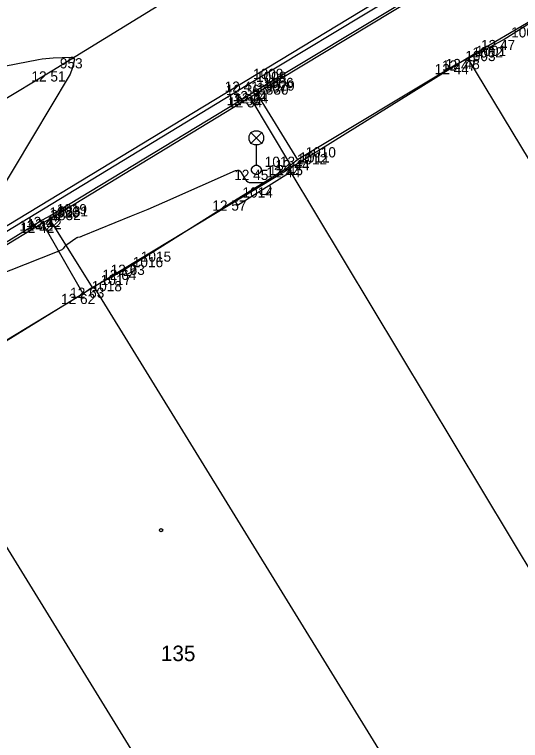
# Model space of a CAD drawing. Extents: x -703403 to -701924, y -1022520 to -1021856.
# Drawn here: x -703192.7 to -703178.82, y -1022131.38 to -1022111.47 of the extents above; entities that cross this region are included whole.
import ezdxf

# ---------------------------------------------------------------- set-up
doc = ezdxf.new("R2010")
doc.units = 0
for name, color, linetype in [('Ex_Minor Contours', 7, 'Continuous'), ('Z_body', 7, 'Continuous'), ('Z_body_cisla', 7, 'Continuous'), ('Z_body_vysky_redukovane', 7, 'Continuous'), ('Z_budova', 7, 'Continuous'), ('Z_katastr_cisla_stavebni', 7, 'Continuous'), ('Z_katastr_hranice', 7, 'Continuous'), ('Z_katastr_vnitrni_kresba', 7, 'Continuous'), ('Z_katastr_znacky_budov', 7, 'Continuous'), ('Z_komunikace', 7, 'Continuous'), ('Z_komunikace_osa', 7, 'Continuous'), ('Z_obruba', 7, 'Continuous'), ('Z_ploty', 7, 'Continuous'), ('Z_ploty_znacky', 7, 'Continuous'), ('Z_site_vo_znaky', 7, 'Continuous'), ('Z_vstupy', 7, 'Continuous'), ('Z_zlabek', 7, 'Continuous')]:
    doc.layers.add(name, color=color, linetype=linetype)

# ---------------------------------------------------------------- blocks, each defined once
blk = doc.blocks.new('POINT_DISPLAY')
blk.add_line((0, 0), (0, 0))
blk = doc.blocks.new('Z34')
for p, q in [((-0.2, 0.93), (-0.15, 1.02)), ((-0.15, 1.02), (-0.05, 1.07)), ((0.15, 0.72), (-0.15, 1.02)), ((0.15, 1.02), (-0.15, 0.72)), ((-0.05, 1.07), (0.05, 1.07)), ((0.05, 1.07), (0.15, 1.02)), ((0.15, 1.02), (0.2, 0.93)), ((-0.2, 0.82), (-0.2, 0.93)), ((-0.15, 0.72), (-0.2, 0.82)), ((0.2, 0.82), (0.15, 0.72)), ((0.2, 0.93), (0.2, 0.82)), ((-0.05, 0.68), (-0.15, 0.72)), ((0.05, 0.68), (-0.05, 0.68)), ((0, 0.13), (0, 0.68)), ((0.15, 0.72), (0.05, 0.68)), ((-0.13, 0.03), (-0.1, 0.08)), ((-0.13, -0.03), (-0.13, 0.03)), ((-0.1, 0.08), (-0.08, 0.1)), ((-0.08, 0.1), (-0.03, 0.13)), ((-0.03, 0.13), (0.03, 0.13)), ((0.03, 0.13), (0.08, 0.1)), ((0.08, 0.1), (0.1, 0.08)), ((0.1, 0.08), (0.13, 0.03)), ((0.13, 0.03), (0.13, -0.03)), ((-0.1, -0.08), (-0.13, -0.03)), ((-0.08, -0.1), (-0.1, -0.08)), ((-0.03, -0.13), (-0.08, -0.1)), ((0.03, -0.13), (-0.03, -0.13)), ((0.08, -0.1), (0.03, -0.13)), ((0.1, -0.08), (0.08, -0.1)), ((0.13, -0.03), (0.1, -0.08))]:
    blk.add_line(p, q)
blk = doc.blocks.new('Z216')
for p, q in [((-0.17, 0), (-0.15, 0.1)), ((-0.15, 0.1), (-0.1, 0.15)), ((-0.1, 0.15), (-0.03, 0.17)), ((-0.03, 0.17), (0.03, 0.17)), ((0.03, 0.17), (0.1, 0.15)), ((0.1, 0.15), (0.15, 0.1)), ((0.15, 0.1), (0.17, 0))]:
    blk.add_line(p, q)

msp = doc.modelspace()

# ---------------------------------------------------------------- linework, layer by layer
at = {"layer": 'Ex_Minor Contours'}
for points in [[(-703196.344, -1022113.538), (-703192.048, -1022112.71), (-703191.948, -1022112.692), (-703191.848, -1022112.679), (-703191.747, -1022112.669), (-703191.646, -1022112.662), (-703191.148, -1022112.639), (-703191.102, -1022112.644), (-703191.073, -1022112.662), (-703191.061, -1022112.694), (-703191.066, -1022112.74), (-703191.122, -1022112.952), (-703191.138, -1022113.004), (-703191.157, -1022113.055), (-703191.18, -1022113.104), (-703191.206, -1022113.152), (-703193.73, -1022117.354)], [(-703196.271, -1022119.847), (-703191.523, -1022117.972), (-703191.508, -1022117.966), (-703191.492, -1022117.959), (-703191.477, -1022117.952), (-703191.462, -1022117.945), (-703191.401, -1022117.914), (-703191.387, -1022117.907), (-703191.374, -1022117.897), (-703191.363, -1022117.886), (-703191.353, -1022117.874), (-703191.314, -1022117.822), (-703191.304, -1022117.81), (-703191.293, -1022117.798), (-703191.281, -1022117.787), (-703191.268, -1022117.778), (-703191.02, -1022117.604), (-703191.007, -1022117.595), (-703190.993, -1022117.588), (-703190.979, -1022117.582), (-703190.964, -1022117.578), (-703190.902, -1022117.564), (-703190.887, -1022117.56), (-703190.872, -1022117.555), (-703190.857, -1022117.55), (-703190.842, -1022117.544), (-703189.495, -1022116.995), (-703189.266, -1022116.901), (-703189.037, -1022116.805), (-703188.81, -1022116.707), (-703188.582, -1022116.608), (-703186.638, -1022115.752), (-703186.591, -1022115.739), (-703186.55, -1022115.743), (-703186.514, -1022115.764), (-703186.484, -1022115.802), (-703186.375, -1022115.987), (-703186.344, -1022116.028), (-703186.307, -1022116.057), (-703186.263, -1022116.074), (-703186.212, -1022116.08), (-703185.873, -1022116.08)]]:
    msp.add_lwpolyline(points, dxfattribs=at)
at = {"layer": 'Z_budova'}
for p, q in [((-703180.57, -1022112.83), (-703184.94, -1022115.46)), ((-703180.37, -1022112.73), (-703180.57, -1022112.83)), ((-703180.27, -1022112.69), (-703180.37, -1022112.73)), ((-703185.12, -1022115.6), (-703185.19, -1022115.66)), ((-703184.94, -1022115.46), (-703185.12, -1022115.6)), ((-703185.19, -1022115.66), (-703185.11, -1022115.78)), ((-703190.57, -1022118.96), (-703190.82, -1022119.13)), ((-703190.82, -1022119.13), (-703195.23, -1022121.8))]:
    msp.add_line(p, q, dxfattribs=at)
at = {"layer": 'Z_katastr_hranice'}
for p, q in [((-703175.35, -1022109.76), (-703180.28, -1022112.67)), ((-703180.28, -1022112.67), (-703185.18, -1022115.71)), ((-703185.18, -1022115.71), (-703190.52, -1022118.94)), ((-703185.18, -1022115.71), (-703176.91, -1022129.46)), ((-703190.52, -1022118.94), (-703195.45, -1022121.98)), ((-703195.45, -1022121.98), (-703182.77, -1022142.55))]:
    msp.add_line(p, q, dxfattribs=at)
at = {"layer": 'Z_katastr_vnitrni_kresba'}
for p, q in [((-703180.28, -1022112.67), (-703175.82, -1022120.04)), ((-703182.02, -1022132.73), (-703190.52, -1022118.94))]:
    msp.add_line(p, q, dxfattribs=at)
at = {"layer": 'Z_katastr_znacky_budov'}
msp.add_circle((-703188.682, -1022125.61), 0.0437, dxfattribs=at)
at = {"layer": 'Z_komunikace'}
for p, q in [((-703176.23, -1022107.16), (-703186.38, -1022113.31)), ((-703186.38, -1022113.31), (-703196.69, -1022119.55))]:
    msp.add_line(p, q, dxfattribs=at)
at = {"layer": 'Z_komunikace_osa'}
for p, q in [((-703180.13, -1022105.91), (-703191.68, -1022113.03)), ((-703191.68, -1022113.03), (-703203.08, -1022119.83))]:
    msp.add_line(p, q, dxfattribs=at)
at = {"layer": 'Z_obruba'}
for p, q in [((-703176.14, -1022107.27), (-703186.3, -1022113.4)), ((-703186.07, -1022113.63), (-703181.64, -1022110.96)), ((-703186.3, -1022113.4), (-703196.58, -1022119.64)), ((-703186.24, -1022113.74), (-703186.07, -1022113.63)), ((-703191.74, -1022117.08), (-703186.24, -1022113.74)), ((-703196.33, -1022119.87), (-703191.94, -1022117.18)), ((-703191.94, -1022117.18), (-703191.74, -1022117.08))]:
    msp.add_line(p, q, dxfattribs=at)
at = {"layer": 'Z_ploty'}
for p, q in [((-703186.67, -1022116.57), (-703185.19, -1022115.66)), ((-703186.59, -1022116.7), (-703185.11, -1022115.78)), ((-703186.67, -1022116.57), (-703186.59, -1022116.7)), ((-703189.46, -1022118.33), (-703189.69, -1022118.47)), ((-703189.46, -1022118.33), (-703189.38, -1022118.46)), ((-703189.69, -1022118.47), (-703189.61, -1022118.6)), ((-703189.38, -1022118.46), (-703189.61, -1022118.6))]:
    msp.add_line(p, q, dxfattribs=at)
at = {"layer": 'Z_vstupy'}
for p, q in [((-703179.3, -1022112.17), (-703176.52, -1022110.4)), ((-703180.27, -1022112.69), (-703179.3, -1022112.17)), ((-703189.46, -1022118.33), (-703186.67, -1022116.57)), ((-703190.57, -1022118.96), (-703189.69, -1022118.47))]:
    msp.add_line(p, q, dxfattribs=at)
at = {"layer": 'Z_zlabek'}
for p, q in [((-703186.11, -1022113.57), (-703181.68, -1022110.91)), ((-703186.28, -1022113.68), (-703186.11, -1022113.57)), ((-703186.07, -1022113.63), (-703184.94, -1022115.46)), ((-703191.78, -1022117.02), (-703186.28, -1022113.68)), ((-703185.12, -1022115.6), (-703186.24, -1022113.74)), ((-703191.97, -1022117.12), (-703191.78, -1022117.02)), ((-703196.37, -1022119.81), (-703191.97, -1022117.12)), ((-703190.82, -1022119.13), (-703191.94, -1022117.18)), ((-703191.74, -1022117.08), (-703190.57, -1022118.96))]:
    msp.add_line(p, q, dxfattribs=at)

# ---------------------------------------------------------------- block references
at = {"layer": 'Z_body'}
for p in [(-703179.3, -1022112.17), (-703180.57, -1022112.83), (-703180.37, -1022112.73), (-703180.27, -1022112.69), (-703191.68, -1022113.03), (-703186.38, -1022113.31), (-703186.3, -1022113.4), (-703186.11, -1022113.57), (-703186.07, -1022113.63), (-703186.28, -1022113.68), (-703186.24, -1022113.74), (-703185.12, -1022115.6), (-703184.94, -1022115.46), (-703186.07, -1022115.73), (-703185.19, -1022115.66), (-703186.67, -1022116.57), (-703191.78, -1022117.02), (-703191.97, -1022117.12), (-703191.94, -1022117.18), (-703191.74, -1022117.08), (-703189.46, -1022118.33), (-703189.69, -1022118.47), (-703190.57, -1022118.96), (-703190.82, -1022119.13)]:
    msp.add_blockref('POINT_DISPLAY', p, dxfattribs=at)
at = {"layer": 'Z_ploty_znacky', "rotation": -148.40000000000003}
msp.add_blockref('Z216', (-703185.85, -1022116.24), dxfattribs=at)
at = {"layer": 'Z_site_vo_znaky'}
msp.add_blockref('Z34', (-703186.07, -1022115.73), dxfattribs=at)

# ---------------------------------------------------------------- texts
at = {"layer": 'Z_body_cisla'}
for s, p in [('1000', (-703179.08, -1022112.1)), ('1002', (-703180.14, -1022112.65)), ('1001', (-703180.05, -1022112.61)), ('1003', (-703180.34, -1022112.75)), ('953', (-703191.46, -1022112.95)), ('1009', (-703186.16, -1022113.24)), ('1008', (-703186.08, -1022113.32)), ('1006', (-703185.88, -1022113.49)), ('1007', (-703186.05, -1022113.61)), ('3830', (-703186.02, -1022113.67)), ('3829', (-703185.85, -1022113.56)), ('1010', (-703184.72, -1022115.39)), ('1013', (-703185.84, -1022115.65)), ('1012', (-703184.96, -1022115.58)), ('1011', (-703184.89, -1022115.53)), ('1014', (-703186.45, -1022116.49)), ('1020', (-703191.75, -1022117.04)), ('3832', (-703191.72, -1022117.11)), ('1019', (-703191.55, -1022116.95)), ('3831', (-703191.52, -1022117.01)), ('1015', (-703189.24, -1022118.25)), ('1016', (-703189.46, -1022118.4)), ('1017', (-703190.34, -1022118.89)), ('1018', (-703190.59, -1022119.06))]:
    msp.add_text(s, height=0.28, dxfattribs=at).set_placement(p)
at = {"layer": 'Z_body_vysky_redukovane'}
for s, p in [('12 47', (-703179.907, -1022112.45)), ('12 44', (-703181.177, -1022113.11)), ('12 47', (-703180.977, -1022113.01)), ('12 48', (-703180.877, -1022112.97)), ('12 51', (-703192.24, -1022113.31)), ('12 41', (-703186.94, -1022113.59)), ('12 36', (-703186.907, -1022113.68)), ('12 34', (-703186.717, -1022113.85)), ('12 34', (-703186.677, -1022113.91)), ('12 35', (-703186.887, -1022113.96)), ('12 34', (-703186.847, -1022114.02)), ('12 45', (-703185.727, -1022115.88)), ('12 44', (-703185.547, -1022115.74)), ('12 45', (-703186.677, -1022116.01)), ('12 44', (-703185.797, -1022115.94)), ('12 57', (-703187.277, -1022116.85)), ('12 42', (-703192.387, -1022117.3)), ('12 42', (-703192.577, -1022117.4)), ('12 42', (-703192.547, -1022117.46)), ('12 42', (-703192.347, -1022117.36)), ('12 63', (-703190.067, -1022118.61)), ('12 64', (-703190.297, -1022118.75)), ('12 63', (-703191.177, -1022119.24)), ('12 62', (-703191.427, -1022119.41))]:
    msp.add_text(s, height=0.28, dxfattribs=at).set_placement(p)
at = {"layer": 'Z_katastr_cisla_stavebni'}
msp.add_text('135', height=0.425, dxfattribs=at).set_placement((-703188.689, -1022129.2))

doc.saveas('drawing.dxf')
